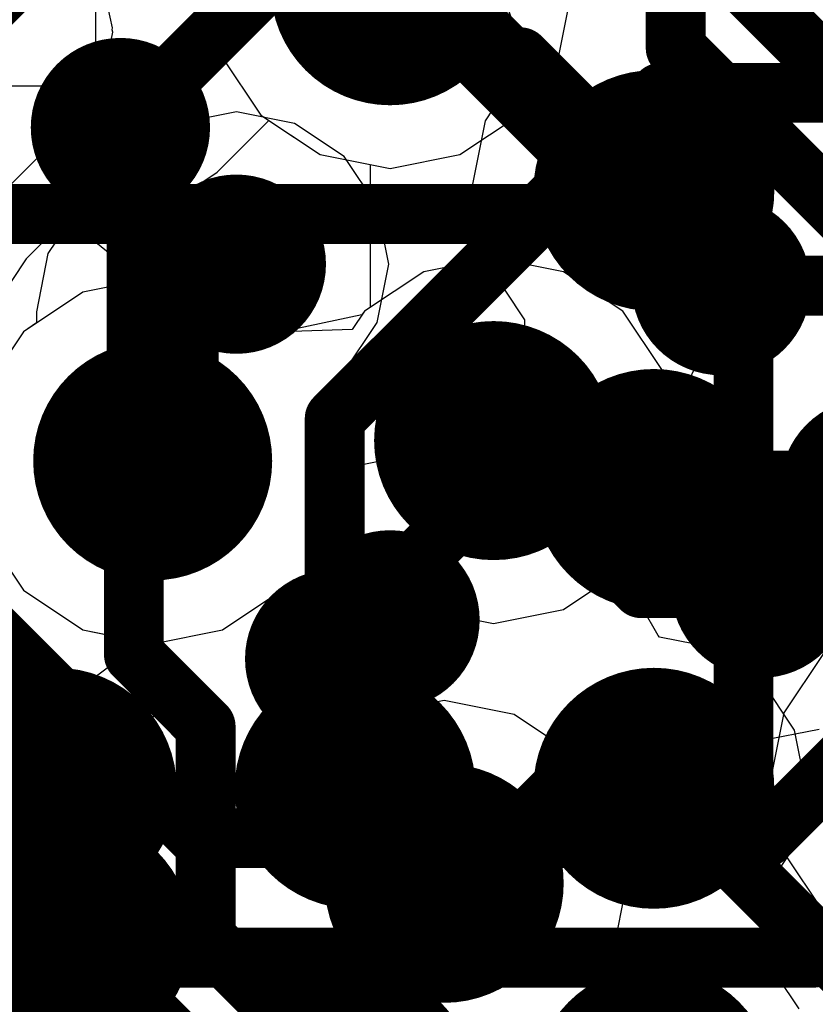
# Model space of a CAD drawing. Header units: millimetres. Extents: x -2 to 68, y -2 to 27.4.
# Tile 320 of 594: x 39.1 to 40.4, y 9.1 to 10.8. Entities that reach past the tile are written whole.
import ezdxf

# ---------------------------------------------------------------- set-up
doc = ezdxf.new("R2010")
doc.units = ezdxf.units.MM
for name, color, linetype in [('BottomLayer', 5, 'Continuous'), ('DrillGuide', 244, 'Continuous'), ('Mechanical87', 56, 'Continuous'), ('MidLayer1', 16, 'Continuous'), ('MidLayer2', 76, 'Continuous'), ('MidLayer3', 90, 'Continuous'), ('MidLayer4', 156, 'Continuous'), ('MidLayer5', 130, 'Continuous'), ('MidLayer6', 216, 'Continuous'), ('MidLayer7', 6, 'Continuous'), ('MidLayer8', 54, 'Continuous'), ('MultiLayer', 9, 'Continuous'), ('TopLayer', 1, 'Continuous'), ('TopPaste', 8, 'Continuous'), ('TopSolder', 216, 'Continuous'), ('ViaHoleLayer', 16, 'Continuous')]:
    doc.layers.add(name, color=color, linetype=linetype)

# ---------------------------------------------------------------- blocks, each defined once
blk = doc.blocks.new('BGA486C50P27X27_1400X1400X125_227')
at = {"layer": 'TopLayer', "const_width": 0.1}
for points in [[(-6.05, -3, 1), (-5.95, -3, 1)], [(-6.05, -3.5, 1), (-5.95, -3.5, 1)], [(-6.05, -4, 1), (-5.95, -4, 1)], [(-5.55, -4, 1), (-5.45, -4, 1)], [(-5.05, -4, 1), (-4.95, -4, 1)]]:
    blk.add_lwpolyline(points, format="xyb", close=True, dxfattribs=at)
at = {"layer": 'TopPaste', "const_width": 0.1}
for points in [[(-6.05, -3, 1), (-5.95, -3, 1)], [(-6.05, -3.5, 1), (-5.95, -3.5, 1)], [(-6.05, -4, 1), (-5.95, -4, 1)], [(-5.55, -4, 1), (-5.45, -4, 1)], [(-5.05, -4, 1), (-4.95, -4, 1)]]:
    blk.add_lwpolyline(points, format="xyb", close=True, dxfattribs=at)
at = {"layer": 'TopSolder', "const_width": 0.2016}
for points in [[(-6.6008, -3, 1), (-6.3992, -3, 1)], [(-6.1008, -3, 1), (-5.8992, -3, 1)], [(-6.6008, -3.5, 1), (-6.3992, -3.5, 1)], [(-6.1008, -3.5, 1), (-5.8992, -3.5, 1)], [(-6.6008, -4, 1), (-6.3992, -4, 1)], [(-6.1008, -4, 1), (-5.8992, -4, 1)], [(-5.6008, -4, 1), (-5.3992, -4, 1)], [(-5.1008, -4, 1), (-4.8992, -4, 1)]]:
    blk.add_lwpolyline(points, format="xyb", close=True, dxfattribs=at)

msp = doc.modelspace()

# ---------------------------------------------------------------- linework, layer by layer
at = {"layer": 'BottomLayer', "const_width": 0.1}
for points in [[(38.7513, 10.5488), (39.2664, 11.0639)], [(39.2323, 10.6056), (39.4907, 10.8639)], [(39.5908, 10.1186), (40.1362, 10.6639)], [(40.1362, 10.6639), (41.1404, 10.6639)], [(38.4351, 10.3459), (39.3645, 9.4165)], [(40.2376, 10.3411), (40.5276, 10.3411)], [(40.304, 9.8347), (40.7333, 10.2639)], [(39.5908, 9.7165), (39.5908, 10.1186)], [(40.3101, 9.4165), (40.927, 10.0334)], [(40.3929, 9.2165), (41.0098, 9.8334)], [(39.3645, 9.4165), (40.3101, 9.4165)], [(39.013, 9.2165), (40.3929, 9.2165)]]:
    msp.add_lwpolyline(points, dxfattribs=at)
at = {"layer": 'BottomLayer'}
for points, const_width in [([(39.1573, 10.6056, 1), (39.3073, 10.6056, 1)], 0.15), ([(40.1112, 10.6639, 1), (40.1612, 10.6639, 1)], 0.05), ([(40.1112, 10.6639, 1), (40.1612, 10.6639, 1)], 0.05), ([(39.2073, 10.6056, 1), (39.2573, 10.6056, 1)], 0.05), ([(40.1626, 10.3411, 1), (40.3126, 10.3411, 1)], 0.15), ([(40.2126, 10.3411, 1), (40.2626, 10.3411, 1)], 0.05), ([(39.5658, 10.1186, 1), (39.6158, 10.1186, 1)], 0.05), ([(39.5658, 10.1186, 1), (39.6158, 10.1186, 1)], 0.05), ([(40.229, 9.8347, 1), (40.379, 9.8347, 1)], 0.15), ([(40.279, 9.8347, 1), (40.329, 9.8347, 1)], 0.05), ([(39.5158, 9.7165, 1), (39.6658, 9.7165, 1)], 0.15), ([(39.5658, 9.7165, 1), (39.6158, 9.7165, 1)], 0.05), ([(39.3395, 9.4165, 1), (39.3895, 9.4165, 1)], 0.05), ([(39.3395, 9.4165, 1), (39.3895, 9.4165, 1)], 0.05), ([(40.2851, 9.4165, 1), (40.3351, 9.4165, 1)], 0.05), ([(40.2851, 9.4165, 1), (40.3351, 9.4165, 1)], 0.05), ([(40.3679, 9.2165, 1), (40.4179, 9.2165, 1)], 0.05), ([(40.3679, 9.2165, 1), (40.4179, 9.2165, 1)], 0.05)]:
    msp.add_lwpolyline(points, format="xyb", close=True, dxfattribs=dict(at, const_width=const_width))
at = {"layer": 'DrillGuide'}
for points, const_width in [([(39.6335, 10.8429, 1), (39.7335, 10.8429, 1)], 0.1), ([(39.2073, 10.6056, 1), (39.2573, 10.6056, 1)], 0.05), ([(40.1, 10.5, 1), (40.15, 10.5, 1)], 0.05), ([(39.4013, 10.377, 1), (39.4513, 10.377, 1)], 0.05), ([(40.2126, 10.3411, 1), (40.2626, 10.3411, 1)], 0.05), ([(39.8068, 10.0818, 1), (39.9068, 10.0818, 1)], 0.1), ([(39.2363, 10.0478, 1), (39.3363, 10.0478, 1)], 0.1), ([(40.279, 9.8347, 1), (40.329, 9.8347, 1)], 0.05), ([(39.6585, 9.7818, 1), (39.7085, 9.7818, 1)], 0.05), ([(39.5658, 9.7165, 1), (39.6158, 9.7165, 1)], 0.05), ([(40.1, 9.5, 1), (40.15, 9.5, 1)], 0.05), ([(39.7241, 9.341, 1), (39.8241, 9.341, 1)], 0.1), ([(39.102, 9.2531, 1), (39.202, 9.2531, 1)], 0.1)]:
    msp.add_lwpolyline(points, format="xyb", close=True, dxfattribs=dict(at, const_width=const_width))
at = {"layer": 'Mechanical87', "const_width": 0.1}
msp.add_lwpolyline([(40.1012, 9.9013), (40.659, 9.9013)], dxfattribs=at)
at = {"layer": 'Mechanical87', "const_width": 0.05}
msp.add_lwpolyline([(40.0762, 9.9013, 1), (40.1262, 9.9013, 1)], format="xyb", close=True, dxfattribs=at)
at = {"layer": 'MidLayer1'}
for p, q in [((39.3776, 10.8429), (39.395, 10.7552)), ((39.395, 10.7552), (39.3682, 10.6744)), ((39.3682, 10.6744), (39.3287, 10.6125)), ((39.3287, 10.6125), (39.246, 10.5573)), ((39.246, 10.5573), (39.2078, 10.519)), ((39.2078, 10.519), (39.1664, 10.4776)), ((39.2078, 10.519), (39.2078, 10.519)), ((39.1664, 10.4776), (39.1111, 10.3949)), ((39.1111, 10.3949), (39.0917, 10.2973)), ((39.0917, 10.2973), (39.0917, 10.2786)), ((40.2225, 10.2645), (40.2753, 10.2998)), ((40.2753, 10.2998), (40.4267, 10.3017)), ((39.0917, 10.2786), (39.07, 10.264)), ((40.1548, 10.1215), (40.2225, 10.2645)), ((39.07, 10.264), (39.0037, 10.1648)), ((40.1627, 10.0818), (40.1548, 10.1215)), ((40.1394, 9.9648), (40.1627, 10.0818)), ((40.0841, 9.8819), (40.1394, 9.9648)), ((40.1061, 9.8012), (40.0841, 9.8819)), ((40.132, 9.7559), (40.1061, 9.8012)), ((40.1345, 9.753), (40.132, 9.7559)), ((40.2225, 9.7355), (40.1345, 9.753)), ((40.3052, 9.6802), (40.2225, 9.7355)), ((40.3605, 9.5975), (40.3052, 9.6802)), ((40.3799, 9.5), (40.3605, 9.5975)), ((40.3605, 9.4025), (40.3799, 9.5)), ((40.3052, 9.3198), (40.3605, 9.4025)), ((40.3186, 9.2295), (40.3052, 9.3198)), ((40.3321, 9.185), (40.3186, 9.2295)), ((40.3683, 9.1309), (40.3321, 9.185))]:
    msp.add_line(p, q, dxfattribs=at)
for points, const_width in [([(39.5835, 10.8429, 1), (39.7835, 10.8429, 1)], 0.2), ([(39.8592, 10.7233, 1), (39.9092, 10.7233, 1)], 0.05), ([(39.8592, 10.7233, 1), (39.9092, 10.7233, 1)], 0.05), ([(39.8767, 10.7233, 1), (39.9267, 10.7233, 1)], 0.05), ([(39.8767, 10.7233, 1), (39.9267, 10.7233, 1)], 0.05), ([(40.05, 10.5, 1), (40.2, 10.5, 1)], 0.15), ([(40.1, 10.5, 1), (40.15, 10.5, 1)], 0.05), ([(39.3513, 10.377, 1), (39.5013, 10.377, 1)], 0.15), ([(39.4013, 10.377, 1), (39.4513, 10.377, 1)], 0.05), ([(39.363, 10.3387, 1), (39.413, 10.3387, 1)], 0.05), ([(39.363, 10.3387, 1), (39.413, 10.3387, 1)], 0.05), ([(39.3216, 10.2973, 1), (39.3716, 10.2973, 1)], 0.05), ([(39.3216, 10.2973, 1), (39.3716, 10.2973, 1)], 0.05), ([(39.3216, 10.2539, 1), (39.3716, 10.2539, 1)], 0.05), ([(39.3216, 10.2539, 1), (39.3716, 10.2539, 1)], 0.05), ([(39.7568, 10.0818, 1), (39.9568, 10.0818, 1)], 0.2), ([(39.3187, 10.2067, 1), (39.3687, 10.2067, 1)], 0.05), ([(39.3187, 10.2067, 1), (39.3687, 10.2067, 1)], 0.05), ([(39.3216, 10.2125, 1), (39.3716, 10.2125, 1)], 0.05), ([(39.3216, 10.2125, 1), (39.3716, 10.2125, 1)], 0.05), ([(39.3216, 10.2096, 1), (39.3716, 10.2096, 1)], 0.05), ([(39.3216, 10.2096, 1), (39.3716, 10.2096, 1)], 0.05), ([(39.1863, 10.0478, 1), (39.3863, 10.0478, 1)], 0.2), ([(39.3187, 10.1052, 1), (39.3687, 10.1052, 1)], 0.05), ([(39.3187, 10.1052, 1), (39.3687, 10.1052, 1)], 0.05), ([(40.4114, 10.0026, 1), (40.5614, 10.0026, 1)], 0.15), ([(39.8318, 10.0818, 1), (39.8818, 10.0818, 1)], 0.05), ([(39.2613, 10.0478, 1), (39.3113, 10.0478, 1)], 0.05), ([(39.8318, 10.0093, 1), (39.8818, 10.0093, 1)], 0.05), ([(39.8318, 10.0093, 1), (39.8818, 10.0093, 1)], 0.05), ([(39.6085, 9.7818, 1), (39.7585, 9.7818, 1)], 0.15), ([(39.6585, 9.8359, 1), (39.7085, 9.8359, 1)], 0.05), ([(39.6585, 9.8359, 1), (39.7085, 9.8359, 1)], 0.05), ([(39.6585, 9.7818, 1), (39.7085, 9.7818, 1)], 0.05), ([(40.05, 9.5, 1), (40.2, 9.5, 1)], 0.15), ([(39.0894, 9.5105, 1), (39.1394, 9.5105, 1)], 0.05), ([(39.0894, 9.5105, 1), (39.1394, 9.5105, 1)], 0.05), ([(39.6741, 9.341, 1), (39.8741, 9.341, 1)], 0.2), ([(39.9437, 9.5, 1), (39.9937, 9.5, 1)], 0.05), ([(39.9437, 9.5, 1), (39.9937, 9.5, 1)], 0.05), ([(40.1, 9.5, 1), (40.15, 9.5, 1)], 0.05), ([(39.052, 9.2531, 1), (39.252, 9.2531, 1)], 0.2), ([(39.7491, 9.341, 1), (39.7991, 9.341, 1)], 0.05), ([(39.7847, 9.341, 1), (39.8347, 9.341, 1)], 0.05), ([(39.7847, 9.341, 1), (39.8347, 9.341, 1)], 0.05), ([(39.0894, 9.2906, 1), (39.1394, 9.2906, 1)], 0.05), ([(39.0894, 9.2906, 1), (39.1394, 9.2906, 1)], 0.05), ([(39.127, 9.2531, 1), (39.177, 9.2531, 1)], 0.05), ([(40.05, 9, 1), (40.2, 9, 1)], 0.15)]:
    msp.add_lwpolyline(points, format="xyb", close=True, dxfattribs=dict(at, const_width=const_width))
at = {"layer": 'MidLayer1', "const_width": 0.1}
for points in [[(39.7646, 10.8429), (39.8842, 10.7233)], [(39.8842, 10.7233), (39.9017, 10.7233)], [(39.9017, 10.7233), (40.125, 10.5)], [(39.388, 10.3387), (39.4263, 10.377)], [(39.3466, 10.2973), (39.388, 10.3387)], [(39.3466, 10.2539), (39.3466, 10.2973)], [(39.3466, 10.2125), (39.3466, 10.2539)], [(39.3437, 10.2067), (39.3466, 10.2096)], [(39.3437, 10.1052), (39.3437, 10.2067)], [(39.3466, 10.2096), (39.3466, 10.2125)], [(39.2863, 10.0478), (39.3437, 10.1052)], [(39.8568, 10.0093), (39.8568, 10.0818)], [(39.6835, 9.8359), (39.8568, 10.0093)], [(39.6835, 9.7818), (39.6835, 9.8359)], [(38.875, 9.75), (39.1144, 9.5105)], [(39.1144, 9.2906), (39.1144, 9.5105)], [(39.8097, 9.341), (39.9687, 9.5)], [(39.9687, 9.5), (40.125, 9.5)], [(39.7741, 9.341), (39.8097, 9.341)], [(39.1144, 9.2906), (39.152, 9.2531)]]:
    msp.add_lwpolyline(points, dxfattribs=at)
at = {"layer": 'MidLayer2'}
for p, q in [((39.3776, 10.8429), (39.4009, 10.7258)), ((39.9661, 10.7258), (39.9893, 10.8429)), ((39.2193, 10.7725), (39.211, 10.8079)), ((39.2124, 10.7299), (39.2194, 10.7655)), ((39.2187, 10.769), (39.2193, 10.7725)), ((39.2194, 10.7655), (39.2187, 10.769)), ((39.2065, 10.694), (39.2124, 10.7299)), ((39.4009, 10.7258), (39.4672, 10.6266)), ((39.8998, 10.6266), (39.9661, 10.7258)), ((39.2046, 10.691), (39.2065, 10.694)), ((39.1837, 10.6573), (39.2039, 10.6875)), ((39.2039, 10.6875), (39.2046, 10.691)), ((39.1646, 10.6264), (39.1837, 10.6573)), ((38.8238, 10.2854), (39.1597, 10.6213)), ((39.1597, 10.6213), (39.1617, 10.6243)), ((39.1617, 10.6243), (39.1646, 10.6264)), ((39.4672, 10.6266), (39.5664, 10.5603)), ((39.8005, 10.5603), (39.8998, 10.6266)), ((39.5664, 10.5603), (39.6835, 10.537)), ((39.6835, 10.537), (39.8005, 10.5603)), ((39.8568, 10.3877), (39.7398, 10.3644)), ((39.9739, 10.3644), (39.8568, 10.3877)), ((39.7398, 10.3644), (39.6405, 10.2981)), ((40.0731, 10.2981), (39.9739, 10.3644)), ((39.2863, 10.3536), (39.1692, 10.3303)), ((39.4033, 10.3303), (39.2863, 10.3536)), ((39.1692, 10.3303), (39.07, 10.264)), ((39.5026, 10.264), (39.4033, 10.3303)), ((39.6405, 10.2981), (39.6365, 10.2921)), ((40.1394, 10.1989), (40.0731, 10.2981)), ((39.6365, 10.2921), (39.5026, 10.264)), ((39.07, 10.264), (39.0037, 10.1648)), ((40.1627, 10.0818), (40.1394, 10.1989)), ((40.1394, 9.9648), (40.1627, 10.0818)), ((40.0731, 9.8655), (40.1394, 9.9648)), ((39.0037, 9.9307), (39.07, 9.8315)), ((39.5066, 9.8374), (39.6405, 9.8655)), ((39.6405, 9.8655), (39.7398, 9.7992)), ((39.9739, 9.7992), (40.0731, 9.8655)), ((39.5026, 9.8315), (39.5066, 9.8374)), ((39.07, 9.8315), (39.1692, 9.7652)), ((39.4033, 9.7652), (39.5026, 9.8315)), ((39.7398, 9.7992), (39.8568, 9.7759)), ((39.8568, 9.7759), (39.9739, 9.7992)), ((39.1692, 9.7652), (39.2863, 9.7419)), ((39.2863, 9.7419), (39.4033, 9.7652)), ((39.7741, 9.6469), (39.6571, 9.6236)), ((39.8912, 9.6236), (39.7741, 9.6469)), ((39.6571, 9.6236), (39.5578, 9.5573)), ((39.9904, 9.5573), (39.8912, 9.6236)), ((39.152, 9.559), (39.0349, 9.5357)), ((39.269, 9.5357), (39.152, 9.559)), ((39.5578, 9.5573), (39.51, 9.4858)), ((40.0567, 9.4581), (39.9904, 9.5573)), ((39.3682, 9.4694), (39.269, 9.5357)), ((39.51, 9.4858), (39.3972, 9.4667)), ((39.3972, 9.4667), (39.3682, 9.4694)), ((40.08, 9.341), (40.0567, 9.4581)), ((40.0567, 9.224), (40.08, 9.341)), ((39.9904, 9.1247), (40.0567, 9.224))]:
    msp.add_line(p, q, dxfattribs=at)
at = {"layer": 'MidLayer2', "const_width": 0.2}
for points in [[(39.5835, 10.8429, 1), (39.7835, 10.8429, 1)], [(39.7568, 10.0818, 1), (39.9568, 10.0818, 1)], [(39.1863, 10.0478, 1), (39.3863, 10.0478, 1)], [(39.6741, 9.341, 1), (39.8741, 9.341, 1)], [(39.052, 9.2531, 1), (39.252, 9.2531, 1)]]:
    msp.add_lwpolyline(points, format="xyb", close=True, dxfattribs=at)
at = {"layer": 'MidLayer3'}
for p, q in [((39.9661, 10.7258), (39.9893, 10.8429)), ((39.3843, 10.8093), (39.25, 10.675)), ((39.8998, 10.6266), (39.9661, 10.7258)), ((39.25, 10.675), (38.975, 10.675)), ((39.3942, 10.5308), (39.4808, 10.6174)), ((39.4808, 10.6174), (39.5664, 10.5603)), ((39.8005, 10.5603), (39.8998, 10.6266)), ((39.5664, 10.5603), (39.6835, 10.537)), ((39.6835, 10.537), (39.8005, 10.5603)), ((39.328, 10.4866), (39.3942, 10.5308)), ((39.3942, 10.5308), (39.3942, 10.5308)), ((39.2736, 10.4758), (39.328, 10.4866)), ((39.2863, 10.3536), (39.2736, 10.4758)), ((39.8568, 10.3877), (39.7398, 10.3644)), ((39.9739, 10.3644), (39.8568, 10.3877)), ((39.7398, 10.3644), (39.6405, 10.2981)), ((40.0731, 10.2981), (39.9739, 10.3644)), ((39.4033, 10.3303), (39.2863, 10.3536)), ((39.5026, 10.264), (39.4033, 10.3303)), ((39.6405, 10.2981), (39.6365, 10.2921)), ((40.1394, 10.1989), (40.0731, 10.2981)), ((39.6365, 10.2921), (39.5026, 10.264)), ((40.1627, 10.0818), (40.1394, 10.1989)), ((40.1394, 9.9648), (40.1627, 10.0818)), ((40.0731, 9.8655), (40.1394, 9.9648)), ((39.5066, 9.8374), (39.6405, 9.8655)), ((39.6405, 9.8655), (39.7398, 9.7992)), ((39.9739, 9.7992), (40.0731, 9.8655)), ((39.5026, 9.8315), (39.5066, 9.8374)), ((39.4033, 9.7652), (39.5026, 9.8315)), ((39.7398, 9.7992), (39.8568, 9.7759)), ((39.8568, 9.7759), (39.9739, 9.7992)), ((39.2863, 9.7419), (39.4033, 9.7652)), ((39.1567, 9.6614), (39.2686, 9.7454)), ((39.2686, 9.7454), (39.2863, 9.7419)), ((39.1522, 9.5652), (39.1567, 9.6614)), ((39.7741, 9.6469), (39.6571, 9.6236)), ((39.8912, 9.6236), (39.7741, 9.6469)), ((39.6571, 9.6236), (39.5578, 9.5573)), ((39.9904, 9.5573), (39.8912, 9.6236)), ((39.1552, 9.5583), (39.1522, 9.5652)), ((39.269, 9.5357), (39.1552, 9.5583)), ((39.5578, 9.5573), (39.51, 9.4858)), ((40.0567, 9.4581), (39.9904, 9.5573)), ((39.3682, 9.4694), (39.269, 9.5357)), ((39.51, 9.4858), (39.3972, 9.4667)), ((39.3972, 9.4667), (39.3682, 9.4694)), ((40.08, 9.341), (40.0567, 9.4581)), ((40.0567, 9.224), (40.08, 9.341)), ((39.9904, 9.1247), (40.0567, 9.224))]:
    msp.add_line(p, q, dxfattribs=at)
at = {"layer": 'MidLayer3', "const_width": 0.2}
for points in [[(39.5835, 10.8429, 1), (39.7835, 10.8429, 1)], [(39.7568, 10.0818, 1), (39.9568, 10.0818, 1)], [(39.1863, 10.0478, 1), (39.3863, 10.0478, 1)], [(39.6741, 9.341, 1), (39.8741, 9.341, 1)], [(39.052, 9.2531, 1), (39.252, 9.2531, 1)]]:
    msp.add_lwpolyline(points, format="xyb", close=True, dxfattribs=at)
at = {"layer": 'MidLayer4'}
for p, q in [((40.339, 10.574), (39.9693, 10.9437)), ((40.4178, 10.5213), (40.339, 10.574)), ((39.0037, 9.9307), (39.07, 9.8315)), ((39.07, 9.8315), (39.1692, 9.7652)), ((39.1692, 9.7652), (39.2159, 9.7559)), ((39.2159, 9.7559), (39.2884, 9.6227)), ((39.2884, 9.6227), (39.2597, 9.5528)), ((40.304, 9.5798), (40.4015, 9.5992)), ((40.081, 9.5229), (40.1281, 9.5798)), ((40.1281, 9.5798), (40.304, 9.5798)), ((39.152, 9.559), (39.0349, 9.5357)), ((39.2377, 9.5419), (39.152, 9.559)), ((39.2597, 9.5528), (39.2377, 9.5419)), ((40.0555, 9.4599), (40.081, 9.5229)), ((40.0567, 9.4581), (40.0555, 9.4599)), ((40.08, 9.341), (40.0567, 9.4581)), ((40.0567, 9.224), (40.08, 9.341)), ((39.9904, 9.1247), (40.0567, 9.224))]:
    msp.add_line(p, q, dxfattribs=at)
for points, const_width in [([(39.5835, 10.8429, 1), (39.7835, 10.8429, 1)], 0.2), ([(39.1573, 10.6056, 1), (39.3073, 10.6056, 1)], 0.15), ([(39.2073, 10.6056, 1), (39.2573, 10.6056, 1)], 0.05), ([(39.2343, 10.5786, 1), (39.2843, 10.5786, 1)], 0.05), ([(39.2343, 10.5786, 1), (39.2843, 10.5786, 1)], 0.05), ([(40.1626, 10.3411, 1), (40.3126, 10.3411, 1)], 0.15), ([(40.1864, 10.3411, 1), (40.2364, 10.3411, 1)], 0.05), ([(40.1864, 10.3411, 1), (40.2364, 10.3411, 1)], 0.05), ([(40.2126, 10.3411, 1), (40.2626, 10.3411, 1)], 0.05), ([(39.7568, 10.0818, 1), (39.9568, 10.0818, 1)], 0.2), ([(39.1863, 10.0478, 1), (39.3863, 10.0478, 1)], 0.2), ([(39.2343, 10.0747, 1), (39.2843, 10.0747, 1)], 0.05), ([(39.2343, 10.0747, 1), (39.2843, 10.0747, 1)], 0.05), ([(39.8318, 10.0818, 1), (39.8818, 10.0818, 1)], 0.05), ([(39.2613, 10.0478, 1), (39.3113, 10.0478, 1)], 0.05), ([(40.229, 9.8347, 1), (40.379, 9.8347, 1)], 0.15), ([(40.079, 9.8347, 1), (40.129, 9.8347, 1)], 0.05), ([(40.079, 9.8347, 1), (40.129, 9.8347, 1)], 0.05), ([(40.279, 9.8347, 1), (40.329, 9.8347, 1)], 0.05), ([(39.5158, 9.7165, 1), (39.6658, 9.7165, 1)], 0.15), ([(39.5658, 9.7165, 1), (39.6158, 9.7165, 1)], 0.05), ([(39.5946, 9.6877, 1), (39.6446, 9.6877, 1)], 0.05), ([(39.5946, 9.6877, 1), (39.6446, 9.6877, 1)], 0.05), ([(39.5946, 9.5401, 1), (39.6446, 9.5401, 1)], 0.05), ([(39.5946, 9.5401, 1), (39.6446, 9.5401, 1)], 0.05), ([(39.6741, 9.341, 1), (39.8741, 9.341, 1)], 0.2), ([(39.052, 9.2531, 1), (39.252, 9.2531, 1)], 0.2), ([(39.7491, 9.3856, 1), (39.7991, 9.3856, 1)], 0.05), ([(39.7491, 9.3856, 1), (39.7991, 9.3856, 1)], 0.05), ([(39.7491, 9.341, 1), (39.7991, 9.341, 1)], 0.05)]:
    msp.add_lwpolyline(points, format="xyb", close=True, dxfattribs=dict(at, const_width=const_width))
at = {"layer": 'MidLayer4', "const_width": 0.1}
for points in [[(39.7096, 10.8429), (40.2114, 10.3411)], [(39.2323, 10.6056), (39.2593, 10.5786)], [(39.2593, 10.0747), (39.2593, 10.5786)], [(40.2114, 10.3411), (40.2376, 10.3411)], [(39.2593, 10.0747), (39.2863, 10.0478)], [(39.8568, 10.0818), (40.104, 9.8347)], [(40.104, 9.8347), (40.304, 9.8347)], [(39.5908, 9.7165), (39.6196, 9.6877)], [(39.6196, 9.5401), (39.6196, 9.6877)], [(39.6196, 9.5401), (39.7741, 9.3856)], [(39.7741, 9.341), (39.7741, 9.3856)]]:
    msp.add_lwpolyline(points, dxfattribs=at)
at = {"layer": 'MidLayer5', "const_width": 0.1}
for points in [[(40.1614, 10.7386), (40.1614, 11.4888)], [(40.1614, 10.7386), (40.5, 10.4)], [(38.7964, 10.461), (40.1561, 10.461)], [(40.1561, 10.461), (40.275, 10.3422)], [(40.275, 9.364), (40.275, 10.3422)], [(40.275, 9.364), (41.4129, 8.2261)]]:
    msp.add_lwpolyline(points, dxfattribs=at)
at = {"layer": 'MidLayer5'}
for points, const_width in [([(39.5835, 10.8429, 1), (39.7835, 10.8429, 1)], 0.2), ([(40.1364, 10.7386, 1), (40.1864, 10.7386, 1)], 0.05), ([(40.1364, 10.7386, 1), (40.1864, 10.7386, 1)], 0.05), ([(40.1311, 10.461, 1), (40.1811, 10.461, 1)], 0.05), ([(40.1311, 10.461, 1), (40.1811, 10.461, 1)], 0.05), ([(40.25, 10.3422, 1), (40.3, 10.3422, 1)], 0.05), ([(40.25, 10.3422, 1), (40.3, 10.3422, 1)], 0.05), ([(39.7568, 10.0818, 1), (39.9568, 10.0818, 1)], 0.2), ([(39.1863, 10.0478, 1), (39.3863, 10.0478, 1)], 0.2), ([(39.6741, 9.341, 1), (39.8741, 9.341, 1)], 0.2), ([(39.052, 9.2531, 1), (39.252, 9.2531, 1)], 0.2), ([(40.25, 9.364, 1), (40.3, 9.364, 1)], 0.05), ([(40.25, 9.364, 1), (40.3, 9.364, 1)], 0.05)]:
    msp.add_lwpolyline(points, format="xyb", close=True, dxfattribs=dict(at, const_width=const_width))
at = {"layer": 'MidLayer6'}
for p, q in [((39.1912, 10.4135), (39.1912, 10.9939)), ((39.3776, 10.8429), (39.4009, 10.7258)), ((39.4009, 10.7258), (39.4672, 10.6266)), ((39.4672, 10.6266), (39.5664, 10.5603)), ((39.5664, 10.5603), (39.65, 10.5436)), ((39.65, 10.5436), (39.65, 10.3044)), ((39.2685, 10.3501), (39.1912, 10.4135)), ((39.2863, 10.3536), (39.2685, 10.3501)), ((39.4033, 10.3303), (39.2863, 10.3536)), ((39.5026, 10.264), (39.4033, 10.3303)), ((39.6405, 10.2981), (39.6203, 10.2678)), ((39.65, 10.3044), (39.6405, 10.2981)), ((39.6203, 10.2678), (39.5026, 10.264))]:
    msp.add_line(p, q, dxfattribs=at)
at = {"layer": 'MidLayer6', "const_width": 0.1}
for points in [[(39.7778, 11.3432), (40.8404, 10.2806)], [(39.152, 9.2531), (40.0206, 8.3844)]]:
    msp.add_lwpolyline(points, dxfattribs=at)
at = {"layer": 'MidLayer6'}
for points, const_width in [([(39.5835, 10.8429, 1), (39.7835, 10.8429, 1)], 0.2), ([(39.7568, 10.0818, 1), (39.9568, 10.0818, 1)], 0.2), ([(39.1863, 10.0478, 1), (39.3863, 10.0478, 1)], 0.2), ([(39.6741, 9.341, 1), (39.8741, 9.341, 1)], 0.2), ([(39.052, 9.2531, 1), (39.252, 9.2531, 1)], 0.2), ([(39.127, 9.2531, 1), (39.177, 9.2531, 1)], 0.05)]:
    msp.add_lwpolyline(points, format="xyb", close=True, dxfattribs=dict(at, const_width=const_width))
at = {"layer": 'MidLayer7'}
for p, q in [((39.3776, 10.8429), (39.4009, 10.7258)), ((39.9661, 10.7258), (39.9893, 10.8429)), ((39.4009, 10.7258), (39.4672, 10.6266)), ((39.8998, 10.6266), (39.9661, 10.7258)), ((39.4672, 10.6266), (39.5664, 10.5603)), ((39.8005, 10.5603), (39.8998, 10.6266)), ((39.5664, 10.5603), (39.6835, 10.537)), ((39.6835, 10.537), (39.8005, 10.5603)), ((39.8568, 10.3877), (39.7398, 10.3644)), ((39.9739, 10.3644), (39.8568, 10.3877)), ((39.7398, 10.3644), (39.6405, 10.2981)), ((40.0731, 10.2981), (39.9739, 10.3644)), ((39.2863, 10.3536), (39.1692, 10.3303)), ((39.4033, 10.3303), (39.2863, 10.3536)), ((39.1692, 10.3303), (39.07, 10.264)), ((39.5026, 10.264), (39.4033, 10.3303)), ((39.6405, 10.2981), (39.6365, 10.2921)), ((40.1394, 10.1989), (40.0731, 10.2981)), ((39.6365, 10.2921), (39.5026, 10.264)), ((39.07, 10.264), (39.052, 10.2371)), ((40.1627, 10.0818), (40.1394, 10.1989)), ((40.1394, 9.9648), (40.1627, 10.0818)), ((40.0731, 9.8655), (40.1394, 9.9648)), ((39.052, 9.8584), (39.07, 9.8315)), ((39.5066, 9.8374), (39.6405, 9.8655)), ((39.6405, 9.8655), (39.7398, 9.7992)), ((39.9739, 9.7992), (40.0731, 9.8655)), ((39.5026, 9.8315), (39.5066, 9.8374)), ((39.07, 9.8315), (39.1692, 9.7652)), ((39.4033, 9.7652), (39.5026, 9.8315)), ((39.7398, 9.7992), (39.8568, 9.7759)), ((39.8568, 9.7759), (39.9739, 9.7992)), ((39.1692, 9.7652), (39.2863, 9.7419)), ((39.2863, 9.7419), (39.4033, 9.7652)), ((40.4087, 9.7253), (40.3424, 9.6261)), ((39.7741, 9.6469), (39.6571, 9.6236)), ((39.8912, 9.6236), (39.7741, 9.6469)), ((39.6571, 9.6236), (39.5578, 9.5573)), ((39.9904, 9.5573), (39.8912, 9.6236)), ((40.3424, 9.6261), (40.3191, 9.509)), ((39.152, 9.559), (39.052, 9.5391)), ((39.269, 9.5357), (39.152, 9.559)), ((39.5578, 9.5573), (39.51, 9.4858)), ((40.0567, 9.4581), (39.9904, 9.5573)), ((39.3682, 9.4694), (39.269, 9.5357)), ((40.3191, 9.509), (40.3424, 9.3919)), ((39.51, 9.4858), (39.3972, 9.4667)), ((39.3972, 9.4667), (39.3682, 9.4694)), ((40.08, 9.341), (40.0567, 9.4581)), ((40.3424, 9.3919), (40.4087, 9.2927)), ((40.0567, 9.224), (40.08, 9.341)), ((39.9904, 9.1247), (40.0567, 9.224))]:
    msp.add_line(p, q, dxfattribs=at)
at = {"layer": 'MidLayer7', "const_width": 0.2}
for points in [[(39.5835, 10.8429, 1), (39.7835, 10.8429, 1)], [(39.7568, 10.0818, 1), (39.9568, 10.0818, 1)], [(39.1863, 10.0478, 1), (39.3863, 10.0478, 1)], [(39.6741, 9.341, 1), (39.8741, 9.341, 1)], [(39.052, 9.2531, 1), (39.252, 9.2531, 1)]]:
    msp.add_lwpolyline(points, format="xyb", close=True, dxfattribs=at)
at = {"layer": 'MidLayer8'}
for p, q in [((39.3776, 10.8429), (39.4009, 10.7258)), ((39.9661, 10.7258), (39.9893, 10.8429)), ((39.4009, 10.7258), (39.4672, 10.6266)), ((39.8998, 10.6266), (39.9661, 10.7258)), ((39.4672, 10.6266), (39.5664, 10.5603)), ((39.8005, 10.5603), (39.8998, 10.6266)), ((39.5664, 10.5603), (39.6835, 10.537)), ((39.6835, 10.537), (39.8005, 10.5603)), ((39.8568, 10.3877), (39.7398, 10.3644)), ((39.9739, 10.3644), (39.8568, 10.3877)), ((39.7398, 10.3644), (39.6405, 10.2981)), ((40.0731, 10.2981), (39.9739, 10.3644)), ((39.2863, 10.3536), (39.1692, 10.3303)), ((39.4033, 10.3303), (39.2863, 10.3536)), ((39.1692, 10.3303), (39.07, 10.264)), ((39.5026, 10.264), (39.4033, 10.3303)), ((39.6405, 10.2981), (39.6365, 10.2921)), ((40.1394, 10.1989), (40.0731, 10.2981)), ((39.6365, 10.2921), (39.5026, 10.264)), ((39.07, 10.264), (39.0037, 10.1648)), ((40.1627, 10.0818), (40.1394, 10.1989)), ((40.1394, 9.9648), (40.1627, 10.0818)), ((40.0731, 9.8655), (40.1394, 9.9648)), ((39.0037, 9.9307), (39.07, 9.8315)), ((39.5066, 9.8374), (39.6405, 9.8655)), ((39.6405, 9.8655), (39.7398, 9.7992)), ((39.9739, 9.7992), (40.0731, 9.8655)), ((39.5026, 9.8315), (39.5066, 9.8374)), ((39.07, 9.8315), (39.1692, 9.7652)), ((39.4033, 9.7652), (39.5026, 9.8315)), ((39.7398, 9.7992), (39.8568, 9.7759)), ((39.8568, 9.7759), (39.9739, 9.7992)), ((39.1692, 9.7652), (39.2863, 9.7419)), ((39.2863, 9.7419), (39.4033, 9.7652)), ((40.4087, 9.7253), (40.3424, 9.6261)), ((39.7741, 9.6469), (39.6571, 9.6236)), ((39.8912, 9.6236), (39.7741, 9.6469)), ((39.6571, 9.6236), (39.5578, 9.5573)), ((39.9904, 9.5573), (39.8912, 9.6236)), ((40.3424, 9.6261), (40.3191, 9.509)), ((39.152, 9.559), (39.0349, 9.5357)), ((39.269, 9.5357), (39.152, 9.559)), ((39.5578, 9.5573), (39.51, 9.4858)), ((40.0567, 9.4581), (39.9904, 9.5573)), ((39.3682, 9.4694), (39.269, 9.5357)), ((40.3191, 9.509), (40.3424, 9.3919)), ((39.51, 9.4858), (39.3972, 9.4667)), ((39.3972, 9.4667), (39.3682, 9.4694)), ((40.08, 9.341), (40.0567, 9.4581)), ((40.3424, 9.3919), (40.4087, 9.2927)), ((40.0567, 9.224), (40.08, 9.341)), ((39.9904, 9.1247), (40.0567, 9.224))]:
    msp.add_line(p, q, dxfattribs=at)
at = {"layer": 'MidLayer8', "const_width": 0.2}
for points in [[(39.5835, 10.8429, 1), (39.7835, 10.8429, 1)], [(39.7568, 10.0818, 1), (39.9568, 10.0818, 1)], [(39.1863, 10.0478, 1), (39.3863, 10.0478, 1)], [(39.6741, 9.341, 1), (39.8741, 9.341, 1)], [(39.052, 9.2531, 1), (39.252, 9.2531, 1)]]:
    msp.add_lwpolyline(points, format="xyb", close=True, dxfattribs=at)
at = {"layer": 'MultiLayer'}
for points, const_width in [([(39.5835, 10.8429, 1), (39.7835, 10.8429, 1)], 0.2), ([(39.1573, 10.6056, 1), (39.3073, 10.6056, 1)], 0.15), ([(40.05, 10.5, 1), (40.2, 10.5, 1)], 0.15), ([(39.3513, 10.377, 1), (39.5013, 10.377, 1)], 0.15), ([(40.1626, 10.3411, 1), (40.3126, 10.3411, 1)], 0.15), ([(39.7568, 10.0818, 1), (39.9568, 10.0818, 1)], 0.2), ([(39.1863, 10.0478, 1), (39.3863, 10.0478, 1)], 0.2), ([(40.4114, 10.0026, 1), (40.5614, 10.0026, 1)], 0.15), ([(40.229, 9.8347, 1), (40.379, 9.8347, 1)], 0.15), ([(39.6085, 9.7818, 1), (39.7585, 9.7818, 1)], 0.15), ([(39.5158, 9.7165, 1), (39.6658, 9.7165, 1)], 0.15), ([(40.05, 9.5, 1), (40.2, 9.5, 1)], 0.15), ([(39.6741, 9.341, 1), (39.8741, 9.341, 1)], 0.2), ([(39.052, 9.2531, 1), (39.252, 9.2531, 1)], 0.2), ([(40.05, 9, 1), (40.2, 9, 1)], 0.15)]:
    msp.add_lwpolyline(points, format="xyb", close=True, dxfattribs=dict(at, const_width=const_width))
at = {"layer": 'TopLayer'}
for p, q in [((39.8693, 10.8427), (39.8982, 10.75)), ((39.8693, 10.8427), (39.8982, 10.75)), ((39.8982, 10.75), (39.8693, 10.6573)), ((39.8982, 10.75), (39.8693, 10.6573)), ((39.8693, 10.6573), (39.8424, 10.6171)), ((39.8693, 10.6573), (39.8424, 10.6171)), ((39.4263, 10.6319), (39.3287, 10.6125)), ((39.4263, 10.6319), (39.3287, 10.6125)), ((39.5238, 10.6125), (39.4263, 10.6319)), ((39.5238, 10.6125), (39.4263, 10.6319)), ((39.3287, 10.6125), (39.246, 10.5572)), ((39.3287, 10.6125), (39.246, 10.5572)), ((39.6065, 10.5572), (39.5238, 10.6125)), ((39.6065, 10.5572), (39.5238, 10.6125)), ((39.8424, 10.6171), (39.8191, 10.5)), ((39.8424, 10.6171), (39.8191, 10.5)), ((39.246, 10.5572), (39.0746, 10.3858)), ((39.246, 10.5572), (39.0746, 10.3858)), ((39.6618, 10.4746), (39.6065, 10.5572)), ((39.6618, 10.4746), (39.6065, 10.5572)), ((39.8191, 10.5), (39.8424, 10.3829)), ((39.8191, 10.5), (39.8424, 10.3829)), ((39.6812, 10.377), (39.6618, 10.4746)), ((39.6812, 10.377), (39.6618, 10.4746)), ((39.0746, 10.3858), (39.0193, 10.3031)), ((39.0746, 10.3858), (39.0193, 10.3031)), ((39.8424, 10.3829), (39.9087, 10.2837)), ((39.8424, 10.3829), (39.9087, 10.2837)), ((39.6618, 10.2795), (39.6812, 10.377)), ((39.6618, 10.2795), (39.6812, 10.377)), ((39.9087, 10.2837), (39.9109, 10.1295)), ((39.9087, 10.2837), (39.9109, 10.1295)), ((39.6065, 10.1968), (39.6618, 10.2795)), ((39.6065, 10.1968), (39.6618, 10.2795)), ((39.5664, 10.1567), (39.6065, 10.1968)), ((39.5664, 10.1567), (39.6065, 10.1968)), ((39.6254, 10.0464), (39.5664, 10.1567)), ((39.6254, 10.0464), (39.5664, 10.1567)), ((39.9109, 10.1295), (39.897, 10.1088)), ((39.9109, 10.1295), (39.897, 10.1088)), ((39.897, 10.1088), (39.8708, 10.0853)), ((39.897, 10.1088), (39.8708, 10.0853)), ((39.8708, 10.0853), (39.7863, 10.03)), ((39.8708, 10.0853), (39.7863, 10.03)), ((39.6835, 10.0505), (39.6367, 10.0412)), ((39.6835, 10.0505), (39.6367, 10.0412)), ((39.7863, 10.03), (39.6835, 10.0505)), ((39.7863, 10.03), (39.6835, 10.0505)), ((39.6367, 10.0412), (39.6254, 10.0464)), ((39.6367, 10.0412), (39.6254, 10.0464))]:
    msp.add_line(p, q, dxfattribs=at)
for points, const_width in [([(40.05, 10.5, 1), (40.2, 10.5, 1)], 0.15), ([(39.3513, 10.377, 1), (39.5013, 10.377, 1)], 0.15), ([(39.4013, 10.377, 1), (39.4513, 10.377, 1)], 0.05), ([(39.2298, 10.2056, 1), (39.2798, 10.2056, 1)], 0.05), ([(39.2298, 10.2056, 1), (39.2798, 10.2056, 1)], 0.05), ([(40.4114, 10.0026, 1), (40.5614, 10.0026, 1)], 0.15), ([(40.0932, 10, 1), (40.1567, 10, 1)], 0.0635), ([(40.0945, 10.0013, 1), (40.158, 10.0013, 1)], 0.0635), ([(40.0945, 10.0013, 1), (40.158, 10.0013, 1)], 0.0635), ([(39.6085, 9.7818, 1), (39.7585, 9.7818, 1)], 0.15), ([(39.6517, 9.7818, 1), (39.7152, 9.7818, 1)], 0.0635), ([(39.6517, 9.735, 1), (39.7152, 9.735, 1)], 0.0635), ([(39.6517, 9.735, 1), (39.7152, 9.735, 1)], 0.0635), ([(39.2298, 9.7237, 1), (39.2798, 9.7237, 1)], 0.05), ([(39.2298, 9.7237, 1), (39.2798, 9.7237, 1)], 0.05), ([(39.5932, 9.6765, 1), (39.6567, 9.6765, 1)], 0.0635), ([(39.5932, 9.6765, 1), (39.6567, 9.6765, 1)], 0.0635), ([(39.35, 9.6035, 1), (39.4, 9.6035, 1)], 0.05), ([(39.35, 9.6035, 1), (39.4, 9.6035, 1)], 0.05), ([(40.05, 9.5, 1), (40.2, 9.5, 1)], 0.15), ([(39.5932, 9.5, 1), (39.6567, 9.5, 1)], 0.0635), ([(39.1, 9.5, 1), (39.15, 9.5, 1)], 0.05), ([(39.35, 9.25, 1), (39.4, 9.25, 1)], 0.05), ([(39.35, 9.25, 1), (39.4, 9.25, 1)], 0.05), ([(40.05, 9, 1), (40.2, 9, 1)], 0.15)]:
    msp.add_lwpolyline(points, format="xyb", close=True, dxfattribs=dict(at, const_width=const_width))
for points, const_width in [([(39.2548, 10.2056), (39.4263, 10.377)], 0.1), ([(39.2548, 9.7237), (39.2548, 10.2056)], 0.1), ([(40.125, 10), (40.1263, 10.0013)], 0.127), ([(40.1263, 10.0013), (40.4851, 10.0013)], 0.127), ([(39.6835, 9.735), (39.6835, 9.7818)], 0.127), ([(38.875, 9.75), (39.125, 9.5)], 0.1), ([(39.625, 9.6765), (39.6835, 9.735)], 0.127), ([(39.2548, 9.7237), (39.375, 9.6035)], 0.1), ([(39.625, 9.5), (39.625, 9.6765)], 0.127), ([(39.375, 9.25), (39.375, 9.6035)], 0.1), ([(39.375, 9.25), (39.625, 9)], 0.1)]:
    msp.add_lwpolyline(points, dxfattribs=dict(at, const_width=const_width))
at = {"layer": 'ViaHoleLayer'}
for points, const_width in [([(39.6335, 10.8429, 1), (39.7335, 10.8429, 1)], 0.1), ([(39.2073, 10.6056, 1), (39.2573, 10.6056, 1)], 0.05), ([(40.1, 10.5, 1), (40.15, 10.5, 1)], 0.05), ([(39.4013, 10.377, 1), (39.4513, 10.377, 1)], 0.05), ([(40.2126, 10.3411, 1), (40.2626, 10.3411, 1)], 0.05), ([(39.8068, 10.0818, 1), (39.9068, 10.0818, 1)], 0.1), ([(39.2363, 10.0478, 1), (39.3363, 10.0478, 1)], 0.1), ([(40.279, 9.8347, 1), (40.329, 9.8347, 1)], 0.05), ([(39.6585, 9.7818, 1), (39.7085, 9.7818, 1)], 0.05), ([(39.5658, 9.7165, 1), (39.6158, 9.7165, 1)], 0.05), ([(40.1, 9.5, 1), (40.15, 9.5, 1)], 0.05), ([(39.7241, 9.341, 1), (39.8241, 9.341, 1)], 0.1), ([(39.102, 9.2531, 1), (39.202, 9.2531, 1)], 0.1)]:
    msp.add_lwpolyline(points, format="xyb", close=True, dxfattribs=dict(at, const_width=const_width))

# ---------------------------------------------------------------- block references
at = {"rotation": 90}
msp.add_blockref('BGA486C50P27X27_1400X1400X125_227', (36.125, 15.5), dxfattribs=at)

doc.saveas('drawing.dxf')
